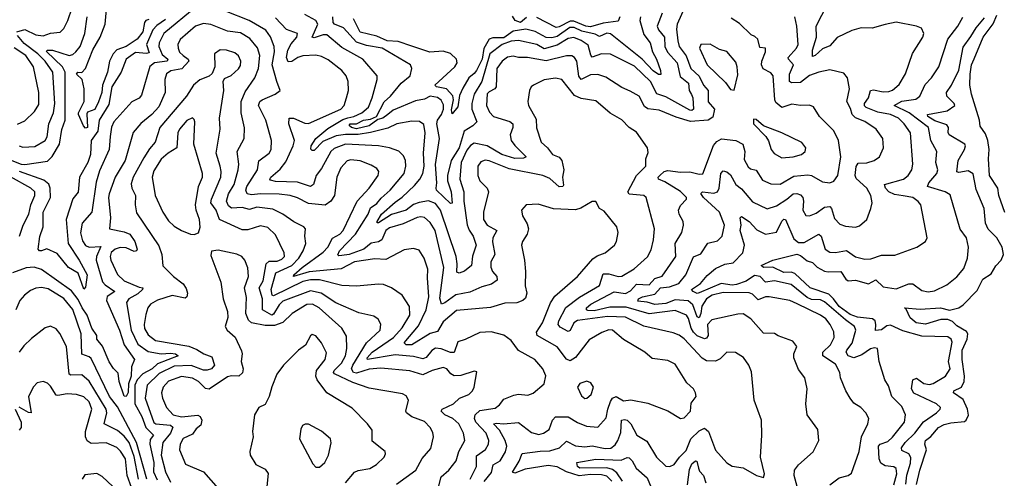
# Model space of a CAD drawing. Extents: x 1552294 to 1694791, y 811929 to 917222.
# Tile 545 of 643: x 1645907 to 1651252, y 909880 to 912370. Entities that reach past the tile are written whole.
import ezdxf

# ---------------------------------------------------------------- set-up
doc = ezdxf.new("R2010")
doc.units = 0

msp = doc.modelspace()

# ---------------------------------------------------------------- linework, layer by layer
at = {"layer": '0CON10XD'}
for points in [[(1645892, 912305), (1645935, 912317.7), (1645995, 912288.5), (1646035, 912282.1), (1646075, 912296.6), (1646126.8, 912303.2), (1646147.6, 912322.4), (1646168.9, 912365), (1646191.5, 912435), (1646191.2, 912461.2), (1646152.6, 912512.6), (1646146.7, 912535), (1646147.8, 912585), (1646113.4, 912675), (1646085, 912723.9), (1646045, 912775.3), (1646025, 912793.7), (1645975, 912821.9), (1645935, 912880.5), (1645835, 912931.2)], [(1646865, 912439.4), (1646688.8, 912295), (1646664.4, 912245), (1646662.1, 912225), (1646681, 912181), (1646710.6, 912155), (1646707.4, 912145), (1646638.6, 912135), (1646614.2, 912115.8), (1646569.1, 911960.9), (1646555, 911943.3), (1646515, 911924.2), (1646417.7, 911815), (1646405, 911786.2), (1646397.8, 911735), (1646392.4, 911665), (1646340.9, 911549.1), (1646321.4, 911488.6), (1646298.4, 911325), (1646246.6, 911265), (1646237.9, 911212.1), (1646248.7, 911168.7), (1646265, 911143.3), (1646285, 911135.8), (1646348.3, 911138.3), (1646324.1, 911085), (1646322.2, 911065), (1646356.9, 910946.9), (1646370.7, 910930.7), (1646423.5, 910895), (1646382.2, 910867.8), (1646378.7, 910845), (1646449.5, 910685), (1646474.3, 910605), (1646530.4, 910525), (1646514.9, 910485.1), (1646511.9, 910435), (1646497, 910393), (1646495.6, 910345.6), (1646485.9, 910324.1), (1646475, 910326), (1646447.6, 910405), (1646441.7, 910451.7), (1646415.7, 910475.7), (1646392.6, 910512.6), (1646356.7, 910596.7), (1646326.4, 910635), (1646325.9, 910655), (1646298.5, 910695), (1646274.1, 910765), (1646245.6, 910805), (1646225, 910850), (1646188.1, 910898.1), (1646025, 911013.9), (1645985, 911026.4), (1645943, 911023), (1645868.1, 910995)], [(1646608.4, 912371.6), (1646592.2, 912365), (1646585.1, 912354.9), (1646575.8, 912304.2), (1646545.6, 912264.4), (1646485, 912223.9), (1646433.8, 912206.2), (1646414.8, 912185), (1646395.3, 912145), (1646384.1, 912085), (1646356.6, 912015), (1646352.7, 911975), (1646335, 911924.4), (1646315, 911881.8), (1646275, 911867.5), (1646271.4, 911858.6), (1646275, 911784.4), (1646265, 911781.9), (1646253.5, 911793.5), (1646225.6, 911855), (1646225.6, 911865), (1646258, 911925), (1646257.2, 911995), (1646245.5, 912045), (1646215.6, 912075), (1646222.5, 912085), (1646245, 912083.5), (1646264.6, 912105.4), (1646304.4, 912205.6), (1646343.3, 912275), (1646370.3, 912345), (1646378.5, 912425)], [(1648721.4, 911368.6), (1648655.8, 911364.2), (1648632, 911335), (1648635.8, 911305), (1648662.4, 911262.4), (1648669.1, 911235), (1648662.7, 911205), (1648636.7, 911165), (1648630.6, 911145), (1648647.3, 911065), (1648653.4, 911003.4), (1648651.2, 910925), (1648660, 910885), (1648652.7, 910857.3), (1648638.6, 910845), (1648605, 910832.3), (1648539.8, 910830.2), (1648462.9, 910807.1), (1648279, 910791), (1648205, 910729.2), (1648175, 910678), (1648135, 910666.3), (1648035.1, 910604.9), (1648004.2, 910604.2), (1647994.7, 910615), (1648071.6, 910708.4), (1648114.1, 910795), (1648127.5, 910865), (1648121.2, 910968.8), (1648122.8, 911015), (1648102.9, 911075), (1648075, 911118.1), (1648045, 911127.3), (1647995, 911120), (1647895, 911068.2), (1647835, 911072.4), (1647725, 911056), (1647652.5, 911017.5), (1647478.1, 911001.9), (1647392.9, 910975), (1647395.4, 910985), (1647439.8, 911025), (1647555, 911107), (1647579.4, 911135), (1647605, 911184.6), (1647645, 911206.4), (1647663.5, 911225), (1647738.6, 911385), (1647803.3, 911455), (1647853.1, 911525), (1647856.7, 911545), (1647845, 911562.9), (1647815, 911581.1), (1647755, 911603.1), (1647705, 911610), (1647685, 911604.6), (1647650.4, 911565), (1647628.8, 911515), (1647616.9, 911415), (1647596.1, 911383.9), (1647565, 911362.7), (1647475, 911371.2), (1647415, 911403.7), (1647374.8, 911414.8), (1647315, 911422.8), (1647215, 911425.2), (1647165, 911418.4), (1647142.5, 911425), (1647135.3, 911445), (1647140.2, 911465), (1647197.4, 911555), (1647205.8, 911604.2), (1647261.5, 911645), (1647272.3, 911665), (1647273.8, 911715), (1647243.7, 911823.7), (1647203.2, 911905), (1647211.2, 911925), (1647223.3, 911935), (1647294, 911965), (1647321.2, 911985), (1647302.2, 912035), (1647278.4, 912125), (1647289.6, 912195), (1647288, 912225), (1647267.7, 912277.7), (1647243.2, 912313.2), (1647153.1, 912365), (1647025, 912417.2)], [(1649516.6, 912435), (1649475.8, 912345), (1649471.7, 912318.3), (1649479.1, 912255), (1649487.6, 912225), (1649524.1, 912174.1), (1649550.7, 912105), (1649595, 912064.2), (1649618.7, 912015), (1649643.7, 911985), (1649643.7, 911923.7), (1649679.2, 911885), (1649669.1, 911840.9), (1649644.8, 911825.2), (1649547.7, 911817.7), (1649470.4, 911840.4), (1649378.5, 911878.5), (1649316, 911886), (1649298.3, 911898.3), (1649269.1, 911955), (1649221.4, 911981.4), (1649175, 912002.1), (1649088.3, 912058.3), (1649045, 912073.1), (1649005, 912070.8), (1648955, 912045.3), (1648942.8, 912062.8), (1648931.8, 912145), (1648917.9, 912165), (1648903.7, 912173.7), (1648874.7, 912174.7), (1648765, 912146.5), (1648664.3, 912165.7), (1648615, 912165.3), (1648585, 912172), (1648555, 912166.2), (1648526, 912145), (1648497.4, 912105), (1648493.6, 912005), (1648486.2, 911993.8), (1648455, 911978.6), (1648445, 911966.7), (1648441.7, 911905), (1648457.9, 911867.9), (1648478.5, 911845), (1648567.3, 911817.3), (1648584.6, 911805), (1648584.7, 911785), (1648569.1, 911745), (1648575.3, 911715), (1648595, 911687.3), (1648657.1, 911625), (1648642.5, 911617.5), (1648595, 911616.8), (1648525, 911638.5), (1648445, 911684.6), (1648375, 911699), (1648355, 911687.8), (1648335, 911662.1), (1648303.5, 911595), (1648295.7, 911505), (1648317.6, 911435), (1648318.1, 911385), (1648337, 911257), (1648346.5, 911226.5), (1648368.9, 911195), (1648384.8, 911145), (1648364.5, 911085.5), (1648360, 911035), (1648321.9, 911005), (1648293.6, 910993.6), (1648279.9, 910999.9), (1648282.7, 911045), (1648276.7, 911085), (1648191.3, 911335), (1648165, 911371.6), (1648126.6, 911386.6), (1648075, 911377.9), (1648045, 911366.1), (1648005, 911335.1), (1647925, 911312.4), (1647855, 911266.4), (1647848, 911268), (1647847.1, 911275), (1647871.3, 911315), (1647945, 911380.2), (1647983.8, 911406.2), (1648050.2, 911469.8), (1648079.6, 911505), (1648095.5, 911535), (1648102.3, 911575), (1648098.5, 911645), (1648108.8, 911755), (1648100.4, 911800.4), (1648077.9, 911817.9), (1648035, 911819.6), (1647955, 911804.1), (1647905, 911780.7), (1647811.7, 911758.3), (1647744.1, 911745.9), (1647675, 911746.3), (1647625, 911738.7), (1647552, 911708), (1647505, 911660.7), (1647495, 911659.1), (1647487.6, 911667.6), (1647488.9, 911685), (1647513.8, 911725), (1647580.6, 911779.4), (1647661.8, 911828.2), (1647687.5, 911837.5), (1647720.3, 911845), (1647763.7, 911865), (1647800, 911895), (1647820.2, 911945), (1647846.9, 912045), (1647847.1, 912065), (1647770, 912155), (1647655, 912219.2), (1647575, 912287.2), (1647555, 912288.4), (1647505, 912270.8), (1647495.6, 912275), (1647526, 912345), (1647515.4, 912365), (1647455, 912398.7)], [(1650652.5, 909845), (1650667.9, 909905), (1650665, 909932.9), (1650652.7, 909942.7), (1650605, 909948.1), (1650582.2, 909962.2), (1650571.9, 909985), (1650569.2, 910055), (1650577.5, 910065), (1650619.6, 910080.4), (1650645, 910102.9), (1650709.6, 910185), (1650715.4, 910225), (1650695, 910270.5), (1650642, 910325), (1650622.5, 910382.5), (1650602.5, 910415), (1650572.5, 910515), (1650564.3, 910584.3), (1650547.9, 910587.9), (1650525, 910582.5), (1650479, 910551), (1650435, 910534), (1650405.2, 910545.2), (1650393.2, 910565), (1650396.8, 910575), (1650425.4, 910614.6), (1650446.4, 910685), (1650439.1, 910705), (1650389.7, 910739.7), (1650275, 910839), (1650255, 910848.2), (1650205, 910851.4), (1650181.9, 910861.9), (1650095, 910932.6), (1650005, 910952.7), (1649955, 910944.7), (1649926.7, 910975), (1649895, 910981.7), (1649850.1, 910949.9), (1649798, 910932), (1649775, 910929.3), (1649715, 910938.2), (1649595, 910886.2), (1649585, 910884.1), (1649562.5, 910895), (1649554.5, 910905), (1649602.5, 910937.5), (1649638.8, 910981.2), (1649685, 911018.4), (1649735, 911043), (1649780.3, 911049.7), (1649832.5, 911105), (1649842, 911145), (1649817.3, 911225), (1649823, 911255), (1649817.5, 911295), (1649825, 911301.4), (1649866.9, 911275), (1649908.6, 911228.6), (1649955, 911205.3), (1650015, 911216.2), (1650045, 911275.4), (1650055, 911286.9), (1650065, 911286), (1650110.2, 911180.2), (1650135, 911160.7), (1650165, 911160), (1650245, 911206.4), (1650257.6, 911195), (1650279.6, 911125), (1650305, 911107.5), (1650335, 911105.3), (1650395, 911116.1), (1650443.3, 911083.3), (1650495, 911069.6), (1650527.8, 911072.2), (1650585, 911090.7), (1650658.3, 911091.7), (1650776.7, 911135), (1650824.2, 911165.8), (1650832.5, 911185), (1650799.6, 911365), (1650785, 911383.5), (1650755, 911404.6), (1650703.3, 911413.3), (1650655, 911421.3), (1650625, 911434.8), (1650607.2, 911455), (1650602.2, 911475), (1650704.4, 911505), (1650729.6, 911525), (1650749.1, 911555), (1650756.2, 911585), (1650741.8, 911755), (1650708.8, 911805), (1650677.2, 911835), (1650634.8, 911855.2), (1650565, 911868.7), (1650502.8, 911892.8), (1650493.2, 911903.2), (1650492.6, 911915), (1650514.8, 911945.2), (1650525, 911985.4), (1650541.4, 911988.6), (1650595, 911978.3), (1650625, 911979.3), (1650645, 911987.3), (1650681.8, 912018.2), (1650714.7, 912075.3), (1650753.3, 912186.7), (1650809.4, 912275), (1650815.6, 912295.6), (1650803.2, 912323.2), (1650775, 912335.6), (1650665, 912356.4), (1650605, 912343.1), (1650535, 912324.4), (1650475, 912325.6), (1650425, 912311.9), (1650345, 912272.5), (1650305, 912228.9), (1650265, 912211.8), (1650225, 912175.4), (1650210.9, 912170.9), (1650211.1, 912205), (1650231.7, 912275), (1650231.1, 912335), (1650292.3, 912455)], [(1645865, 911605.6), (1645915, 911585.3), (1645935, 911583.2), (1646057.9, 911602.1), (1646083.6, 911626.4), (1646123.8, 911695), (1646136.7, 911773.3), (1646153.2, 911825), (1646153.7, 912085), (1646139, 912115), (1646053.3, 912196.7), (1646057.1, 912205), (1646085.1, 912205.1), (1646175, 912176), (1646195, 912181.1), (1646212.5, 912195), (1646235, 912224.4), (1646261, 912295), (1646274.3, 912385)], [(1646698.5, 912371.5), (1646651.5, 912338.5), (1646629, 912315), (1646594.6, 912235), (1646609.3, 912190.7), (1646595, 912186.1), (1646535, 912191.6), (1646485.8, 912155), (1646458.8, 912085), (1646407, 912005), (1646391.2, 911908.8), (1646337.9, 911825), (1646331, 911765), (1646294.8, 911715), (1646291.6, 911638.4), (1646277, 911595), (1646232.5, 911515), (1646225, 911434.4), (1646195, 911396.7), (1646159.3, 911285), (1646169.8, 911155), (1646230.3, 911065), (1646273.1, 910985), (1646265, 910917.5), (1646255, 910906.2), (1646223.8, 910993.8), (1646171.7, 911025), (1646110.6, 911100.6), (1646055, 911125.8), (1646024.8, 911114.8), (1646015, 911115.4), (1646006.8, 911125), (1646017.2, 911192.8), (1646033.8, 911245), (1646033.8, 911325), (1646075, 911404.5), (1646073.1, 911455), (1646065, 911477.4), (1646038.9, 911498.9), (1645906.7, 911545)], [(1649121.9, 909865), (1649095, 909890.8), (1649065, 909898.5), (1649005, 909900), (1648943.5, 909893.5), (1648875.7, 909915.7), (1648825, 909942.3), (1648775, 909949), (1648650.9, 909929.1), (1648595, 909907.9), (1648583.1, 909913.1), (1648617.6, 909972.4), (1648635, 910015.6), (1648731.8, 910028.2), (1648785, 910028.8), (1648837.9, 910045), (1648875, 910082.3), (1648925, 910055.8), (1648975, 910051.1), (1649015, 910056.5), (1649085, 910041), (1649116, 910044), (1649139, 910061), (1649154.8, 910085), (1649171.2, 910128.8), (1649173.3, 910195), (1649190.7, 910199.3), (1649205.2, 910195.2), (1649225, 910175.4), (1649257.5, 910115), (1649312.1, 910082.1), (1649363.6, 909995), (1649415, 909945.7), (1649436.4, 909943.6), (1649460.6, 909955), (1649488.8, 909995), (1649525, 910031.2), (1649550.2, 910095), (1649595, 910136.9), (1649625, 910152), (1649645.8, 910135), (1649685, 910032.5), (1649745, 909964.4), (1649775, 909945.7), (1649835, 909936), (1649906.7, 909895), (1649945.6, 909884.4), (1649950.8, 909905), (1649928, 909995), (1649935.7, 910115), (1649933.8, 910195), (1649894.5, 910304.5), (1649878.9, 910458.9), (1649864.6, 910494.6), (1649835.9, 910535.9), (1649792.3, 910562.3), (1649745, 910564.2), (1649710.4, 910529.6), (1649685, 910515.7), (1649635, 910517.1), (1649612.1, 910532.1), (1649515, 910636.9), (1649486.8, 910656.8), (1649455, 910669.2), (1649295, 910706.3), (1649195, 910755.2), (1649098.3, 910758.3), (1648935, 910736.6), (1648915, 910724.7), (1648895, 910683.1), (1648885, 910676.4), (1648841.3, 910701.3), (1648830.4, 910715), (1648833, 910735), (1648872.6, 910807.4), (1648945.7, 910864.3), (1649053.9, 910926.1), (1649075, 910990), (1649105, 910990.7), (1649155, 910976.5), (1649175, 910976.8), (1649242.8, 911017.2), (1649315, 911081.9), (1649335, 911121.2), (1649348.5, 911175), (1649353.8, 911235), (1649308.6, 911405), (1649295, 911415.4), (1649215, 911422.5), (1649208.9, 911435), (1649255.5, 911524.5), (1649306.2, 911575), (1649305.5, 911615), (1649318.1, 911648.1), (1649314.3, 911675), (1649255, 911760), (1649215.7, 911785), (1649175, 911825.5), (1649112.9, 911862.9), (1649035, 911929.1), (1648955, 911941.3), (1648917.9, 911957.9), (1648850, 912045), (1648815, 912052.5), (1648755, 912043.1), (1648696.2, 912013.8), (1648684.2, 912005), (1648674.4, 911985), (1648665.8, 911925), (1648670, 911905), (1648710.1, 911830.1), (1648713.4, 911783.4), (1648738.5, 911705), (1648772.3, 911675), (1648798.5, 911638.5), (1648835, 911623.3), (1648850.9, 911605), (1648861.8, 911555), (1648854.3, 911515), (1648858.5, 911471.5), (1648855, 911464.5), (1648835, 911463.2), (1648785, 911507.6), (1648747.1, 911525), (1648565, 911561.1), (1648456.2, 911603.8), (1648433.1, 911606.9), (1648411.2, 911598.8), (1648394.1, 911575), (1648394.1, 911525), (1648405, 911494.5), (1648445.2, 911455.2), (1648452.7, 911435), (1648425.3, 911325.3), (1648425.3, 911285), (1648445, 911255.3), (1648497.3, 911225), (1648475.9, 911185), (1648474.2, 911164.2), (1648486.7, 911095), (1648465.3, 911055), (1648464.2, 911025.8), (1648473.1, 911003.1), (1648496.7, 910975), (1648499.2, 910955), (1648468.9, 910935), (1648415, 910919.2), (1648350.2, 910889.8), (1648275, 910876.5), (1648215, 910832.6), (1648196.2, 910826.2), (1648187.5, 910857.5), (1648210, 911025), (1648162.2, 911225), (1648135, 911268.2), (1648105, 911295.9), (1648085, 911300.5), (1648065, 911296.9), (1647988.1, 911261.9), (1647915, 911239.1), (1647894.7, 911225), (1647872.5, 911175), (1647855, 911164.8), (1647815, 911156.2), (1647775, 911124.3), (1647695, 911094.5), (1647655, 911088.9), (1647638.8, 911088.8), (1647634.1, 911094.1), (1647643.8, 911115), (1647729.3, 911205), (1647798.9, 911315), (1647812, 911348), (1647845, 911372), (1647868.5, 911401.5), (1647918.9, 911445), (1647994.7, 911535), (1648004, 911575), (1648001.3, 911605), (1647990.6, 911630.6), (1647965, 911655.4), (1647915, 911673.8), (1647855, 911685.7), (1647675, 911694.8), (1647615, 911670.2), (1647595.3, 911655), (1647545, 911562.2), (1647517.1, 911525), (1647502.9, 911475), (1647485, 911463.6), (1647415, 911488.3), (1647295, 911490.9), (1647268.7, 911498.7), (1647264.6, 911505), (1647270, 911515), (1647321.1, 911558.9), (1647351.8, 911598.2), (1647391.9, 911685), (1647399.2, 911715), (1647367.3, 911805), (1647370.8, 911835), (1647393.7, 911836.3), (1647455, 911807.4), (1647475, 911806.5), (1647649.5, 911885), (1647669.2, 911905), (1647681.8, 911945), (1647691.2, 911985), (1647691.1, 912035), (1647680, 912065), (1647655, 912093.6), (1647581.8, 912151.8), (1647545, 912170.4), (1647515, 912178.2), (1647445, 912174.1), (1647417.8, 912165), (1647385, 912143.2), (1647365, 912141.4), (1647355.7, 912165.7), (1647362, 912205), (1647380.3, 912239.7), (1647411.1, 912275), (1647415.9, 912295.9), (1647355, 912316.2), (1647295, 912380.8)], [(1649394.8, 912405), (1649366.7, 912335), (1649375.3, 912315), (1649407.5, 912275), (1649408.7, 912225), (1649423.9, 912193.9), (1649476.7, 912135), (1649491.5, 912061.5), (1649538.4, 912025), (1649541, 911985), (1649553.3, 911963.3), (1649561.6, 911945), (1649565.2, 911885), (1649555, 911876.9), (1649545, 911878.8), (1649415, 911951.2), (1649365, 911968.3), (1649330.6, 912035), (1649245, 912117.9), (1649115, 912182.7), (1649065, 912184.7), (1649015, 912167.1), (1649007.1, 912177.1), (1648992.3, 912232.3), (1648955, 912258), (1648915, 912272.7), (1648885, 912267.2), (1648825, 912231.3), (1648755, 912212.3), (1648715, 912235.6), (1648615, 912257.3), (1648575, 912253.3), (1648526.4, 912235), (1648458.8, 912185), (1648415.2, 912035), (1648374.1, 911965.9), (1648362, 911915), (1648361.8, 911885), (1648387.9, 911815), (1648366.9, 911793.1), (1648320.3, 911765), (1648292.1, 911675), (1648249.3, 911605), (1648229.7, 911525), (1648229.3, 911495), (1648249.5, 911435), (1648255, 911374), (1648245, 911372.7), (1648170, 911445), (1648168.1, 911455), (1648171.3, 911485), (1648164.5, 911584.5), (1648185.5, 911725), (1648171.1, 911805), (1648175.3, 911825), (1648197.2, 911855), (1648206.8, 911885), (1648207.7, 911907.7), (1648195, 911933.9), (1648175, 911947.9), (1648135, 911954.4), (1648105, 911938.2), (1648055, 911930), (1647935, 911878.6), (1647905, 911855.7), (1647878.1, 911835), (1647852, 911828), (1647805, 911794.4), (1647735, 911777.7), (1647708.2, 911785), (1647695, 911796), (1647701.4, 911805), (1647735, 911805.4), (1647773.5, 911825), (1647810.6, 911829.4), (1647844.9, 911845.1), (1647886.4, 911923.6), (1647920.7, 911955), (1647978.6, 912025), (1648026.2, 912065), (1648036.2, 912105), (1648029.4, 912125), (1647875.5, 912215), (1647789.7, 912229.7), (1647735, 912248.4), (1647665.7, 912325), (1647615.9, 912345.9), (1647609.5, 912355), (1647607.4, 912385)], [(1649276.5, 912385), (1649274, 912365), (1649295, 912289.1), (1649330, 912245), (1649342, 912195), (1649364.2, 912155), (1649386.2, 912095), (1649387.6, 912072.4), (1649375, 912073.2), (1649345, 912092.2), (1649286, 912156), (1649115, 912293.5), (1649095, 912296.2), (1649055, 912279.5), (1649031.2, 912291.2), (1648958.3, 912308.3), (1648916.9, 912326.9), (1648892.6, 912327.4), (1648825, 912279.3), (1648795, 912270.9), (1648765, 912274.2), (1648705, 912305.7), (1648655, 912319.5), (1648585, 912307.9), (1648535, 912272.4), (1648475, 912271.8), (1648456, 912264), (1648426.6, 912213.4), (1648416.7, 912155), (1648387.3, 912095), (1648375, 912077.1), (1648346, 912054), (1648311.9, 911998.1), (1648295, 911959.2), (1648285, 911896.9), (1648255, 911859.2), (1648251, 911881), (1648262.5, 911935), (1648257.5, 911957.5), (1648224.6, 911994.6), (1648170.6, 912005), (1648161.1, 912015), (1648269.8, 912115), (1648281.5, 912135), (1648279, 912155), (1648246.1, 912186.1), (1648205, 912199.5), (1648134.4, 912194.4), (1648035, 912225.5), (1647961.1, 912251.1), (1647902.5, 912255), (1647845, 912280.3), (1647755, 912302.4), (1647720, 912375)], [(1648658.1, 912381.9), (1648625, 912355.3), (1648596.4, 912365), (1648581.4, 912388.6)], [(1649164.7, 912385.3), (1649155, 912361.9), (1649075, 912350.7), (1649005, 912331.2), (1648979.6, 912335), (1648915, 912361.7), (1648895, 912362.6), (1648835, 912331), (1648818.5, 912328.5), (1648715, 912381.8)], [(1650305.2, 909844.8), (1650355, 909882.5), (1650405, 909894.5), (1650422, 909908), (1650464, 910026), (1650477.3, 910105), (1650510.6, 910175), (1650516.9, 910205), (1650500.8, 910235), (1650473.7, 910263.7), (1650435, 910287.5), (1650415, 910314.3), (1650390.9, 910355), (1650363.5, 910425), (1650358.5, 910455), (1650335, 910499.1), (1650266, 910545), (1650266.1, 910565), (1650308.1, 910605), (1650329.2, 910645), (1650326, 910675), (1650307.2, 910715), (1650283.2, 910745), (1650255, 910766.7), (1650127.8, 910827.8), (1650088, 910845), (1649976.2, 910866.2), (1649955, 910865.3), (1649915, 910848.6), (1649885, 910879.4), (1649866.3, 910886.3), (1649725, 910888.8), (1649666.5, 910875), (1649635, 910854.2), (1649610.9, 910815), (1649605, 910774.4), (1649595, 910750.9), (1649585, 910757.5), (1649561.5, 910821.5), (1649535, 910843.5), (1649465, 910849.5), (1649415, 910829.3), (1649355, 910823.1), (1649314, 910836), (1649262.3, 910842.3), (1649265.4, 910855), (1649287.8, 910865), (1649355, 910879.7), (1649385, 910913.8), (1649435, 910920), (1649485, 910938.1), (1649522.7, 910985), (1649565, 911081.8), (1649605, 911098), (1649642.9, 911157.1), (1649695, 911169.1), (1649720.5, 911195), (1649732.3, 911255), (1649705.7, 911325.7), (1649618.9, 911405), (1649603.9, 911426.1), (1649614.2, 911435.8), (1649675, 911429), (1649695.3, 911435), (1649704.8, 911455), (1649713.7, 911535), (1649725, 911550), (1649745, 911544.6), (1649765, 911527.3), (1649793.8, 911475), (1649825, 911452.1), (1649885, 911380.7), (1649965, 911343.3), (1650015, 911360.2), (1650072.2, 911395), (1650105, 911425.2), (1650125, 911426.7), (1650145, 911418.4), (1650158.3, 911405), (1650162.2, 911385), (1650157.5, 911335), (1650175, 911307.8), (1650195, 911305.6), (1650229.8, 911320.2), (1650275, 911352.5), (1650305, 911356.2), (1650314.5, 911345), (1650330.1, 911290.1), (1650360, 911260), (1650389.5, 911249.5), (1650445, 911243.1), (1650465, 911250), (1650505.5, 911284.5), (1650528.2, 911345), (1650534, 911375), (1650527.8, 911415), (1650506, 911455), (1650448, 911508), (1650442.6, 911525), (1650447.7, 911572.3), (1650458.1, 911591.9), (1650505, 911592.7), (1650545, 911605.6), (1650574.2, 911625), (1650595.5, 911675), (1650592.2, 911725), (1650556.9, 911775), (1650495, 911816.9), (1650445, 911836.7), (1650426.2, 911855), (1650417.4, 911887.4), (1650397.6, 911925), (1650412.1, 911995), (1650401.4, 912055), (1650380, 912080), (1650305, 912097.5), (1650245, 912085.3), (1650195, 912067), (1650145, 912029), (1650097.3, 912027.3), (1650085, 912034.5), (1650086.3, 912075), (1650107.1, 912125), (1650080.9, 912155), (1650078.9, 912165), (1650124.5, 912215), (1650133.5, 912235), (1650126, 912335), (1650114.4, 912385)], [(1649861.6, 911571.6), (1649875, 911561.2), (1649905, 911552.7), (1649938.6, 911498.6), (1649985, 911478.8), (1650035, 911477.2), (1650109.6, 911520.4), (1650185, 911527.3), (1650205, 911524.6), (1650265, 911490.4), (1650305, 911483.8), (1650326.9, 911493.1), (1650347.9, 911525), (1650363.9, 911625), (1650352.2, 911715), (1650326.5, 911766.5), (1650249.5, 911845), (1650216.5, 911896.5), (1650195, 911906.5), (1650145, 911904.6), (1650098.9, 911911.1), (1650045, 911892.7), (1650011.3, 911921.3), (1650005.8, 911935.8), (1649996.5, 912065), (1649985, 912080.7), (1649943.4, 912103.4), (1649933.6, 912125), (1649934.8, 912145.2), (1649956.5, 912195), (1649955.8, 912215), (1649925, 912219.2), (1649914.5, 912265), (1649898.5, 912278.5), (1649878.5, 912288.5), (1649815, 912350), (1649769.2, 912379.2)], [(1650718.2, 909848.2), (1650723.5, 909896.5), (1650742.5, 909962.5), (1650743.8, 909993.8), (1650733, 910013), (1650695, 910031.1), (1650693.3, 910045), (1650713, 910075), (1650765.8, 910125), (1650813.6, 910186.4), (1650883.8, 910235), (1650903.3, 910255), (1650905.6, 910265), (1650884.1, 910284.1), (1650761.7, 910341.7), (1650748.6, 910365), (1650756.2, 910413.8), (1650775, 910423.1), (1650814.5, 910394.5), (1650845, 910390), (1650866.2, 910395), (1650933.4, 910435), (1650958.4, 910475), (1650949.5, 910515), (1650969.5, 910619.5), (1650964.3, 910635), (1650945, 910647.3), (1650805, 910652.5), (1650701.6, 910681.6), (1650635, 910711.9), (1650615, 910707.8), (1650585, 910685.7), (1650552.8, 910682.8), (1650554.7, 910715.3), (1650550.3, 910735), (1650536.2, 910746.2), (1650455.6, 910755), (1650415, 910768.6), (1650355, 910813.6), (1650325.2, 910855.2), (1650299.2, 910879.2), (1650197.7, 910915), (1650115, 910992.1), (1650095, 910999.6), (1650055, 910997.8), (1649995, 911026.1), (1649945, 911024.2), (1649931.4, 911035), (1649995, 911065.3), (1650125, 911096.9), (1650145, 911090), (1650180.9, 911060.9), (1650211.5, 911051.5), (1650235.8, 911025.8), (1650275, 911005.5), (1650295, 911000.6), (1650365, 911002.5), (1650392, 910962), (1650405, 910952.9), (1650444.1, 910955.9), (1650515, 910935.2), (1650555, 910957.2), (1650595, 910919.1), (1650665, 910908.3), (1650733.9, 910936.1), (1650755.8, 910935.8), (1650805, 910899.5), (1650838, 910892), (1650872.2, 910897.8), (1650939.2, 910930.8), (1650995, 910974.5), (1651031.6, 911018.4), (1651052.7, 911075), (1651058.2, 911135), (1651046.1, 911185), (1651012.4, 911232.4), (1650958.9, 911418.9), (1650931.2, 911435), (1650834.4, 911465), (1650842.5, 911485), (1650885.3, 911535), (1650890.7, 911555), (1650880, 911595), (1650885.9, 911655), (1650853.5, 911715), (1650841.1, 911785), (1650735.1, 911865.1), (1650654.2, 911905), (1650695, 911928.2), (1650771, 911939), (1650794, 911955), (1650821.9, 912018.1), (1650856.1, 912055), (1650896.9, 912115), (1650944.6, 912265), (1650999.6, 912335), (1651026.3, 912383.6)], [(1650775, 909846), (1650793.9, 909923.9), (1650829.6, 910035), (1650820.9, 910065), (1650823.6, 910085), (1650852.3, 910107.7), (1650893.8, 910155), (1650925, 910171.5), (1650961.1, 910181.1), (1651035, 910188.2), (1651045, 910195.6), (1651056.7, 910223.3), (1651053, 910255), (1651028.5, 910308.5), (1650975.6, 910345), (1650978.1, 910355), (1651018.9, 910375), (1651033.7, 910406.3), (1651036.4, 910435), (1651023.1, 910525), (1651023.9, 910575), (1651050.2, 910635), (1651053.1, 910665), (1651046.4, 910676.4), (1650995, 910707), (1650971.1, 910731.1), (1650945, 910742.8), (1650907.8, 910742.2), (1650825, 910716.7), (1650773.8, 910725), (1650741.7, 910751.7), (1650718.8, 910798.8), (1650710, 910805), (1650795, 910797.8), (1650905, 910806.5), (1650955, 910793.4), (1651005, 910806.5), (1651028.1, 910821.9), (1651105, 910899.1), (1651135, 910961.8), (1651179.7, 910990.3), (1651206.2, 911033.8), (1651234.3, 911065), (1651246.7, 911095), (1651239.5, 911135), (1651210.6, 911185), (1651165, 911231.9), (1651150.4, 911265), (1651143.1, 911345), (1651098.8, 911448.8), (1651082.7, 911532.7), (1651055, 911548.6), (1651005, 911540), (1650994.2, 911544.2), (1651000.7, 911605), (1651036.7, 911665), (1651041.9, 911685), (1651038.1, 911695), (1650952.5, 911745), (1650946.9, 911756.9), (1650948.6, 911785), (1650940.1, 911800.1), (1650875, 911820.4), (1650837.5, 911845), (1650834.6, 911855), (1650942, 911875), (1650983.3, 911905), (1650980, 911915), (1650939.1, 911955), (1650938.8, 911975), (1650965, 912014.4), (1651004.3, 912095.7), (1651029.1, 912220.9), (1651070.4, 912279.6), (1651098.4, 912325), (1651145, 912380.3)], [(1651255, 911322.9), (1651222.3, 911415), (1651216.4, 911455), (1651171.5, 911525), (1651165.5, 911615), (1651170, 911665), (1651162.8, 911715), (1651149.5, 911749.5), (1651121.3, 911791.3), (1651116.4, 911825), (1651073.1, 911965), (1651063.9, 912015), (1651065.9, 912075), (1651073.9, 912125), (1651087.9, 912157.9), (1651137.5, 912275), (1651191.9, 912348.1), (1651211, 912395)], [(1648351.6, 909875), (1648387.4, 909945), (1648387.4, 910002.6), (1648435, 910037.1), (1648452.5, 910065), (1648452.9, 910085), (1648439.5, 910125), (1648382.8, 910185), (1648375.3, 910205), (1648379.6, 910225), (1648405, 910247.6), (1648488.4, 910261.6), (1648511.2, 910278.8), (1648535, 910310.4), (1648588.6, 910331.4), (1648615, 910336.9), (1648665, 910331.5), (1648695, 910341.4), (1648755, 910393.8), (1648763.6, 910436.4), (1648747.8, 910475), (1648703.3, 910525), (1648614.7, 910574.7), (1648575, 910628.6), (1648535, 910656.9), (1648465.9, 910675.9), (1648405, 910671.3), (1648325, 910632.9), (1648285, 910620.6), (1648265, 910563.9), (1648245, 910562.8), (1648195, 910583.8), (1648165, 910585.9), (1648145, 910573.9), (1648113.4, 910536.6), (1648095, 910528.4), (1648045, 910540.5), (1647945, 910551), (1647795, 910524.8), (1647794.1, 910535), (1647820.2, 910565), (1647937, 910645), (1647983.5, 910696.5), (1648024.7, 910765), (1648023.3, 910813.3), (1647983.9, 910873.9), (1647925, 910914.4), (1647881.5, 910931.5), (1647855, 910934.6), (1647735, 910924), (1647655, 910926.8), (1647535, 910956.9), (1647485, 910958), (1647445, 910947.8), (1647285, 910870.3), (1647277.3, 910875), (1647272.1, 910905), (1647298.3, 910995), (1647385, 911035.8), (1647423.2, 911075), (1647445.3, 911115), (1647460, 911155), (1647454.4, 911195), (1647458, 911235), (1647450, 911245), (1647395, 911271.8), (1647335, 911314.1), (1647280.6, 911340.6), (1647195, 911351.9), (1647155, 911340.2), (1647115, 911351), (1647056.4, 911346.4), (1647039.8, 911359.8), (1647030.2, 911385), (1647040.7, 911425), (1647071.7, 911475), (1647092.6, 911555), (1647096.3, 911586.4), (1647088.5, 911655), (1647125.5, 911725), (1647126.9, 911783.1), (1647108.8, 911865), (1647108.9, 911925), (1647131.8, 911978.2), (1647183.5, 912055), (1647203.2, 912105), (1647211, 912175), (1647198.1, 912218.1), (1647157.2, 912267.2), (1647105, 912299.5), (1647035, 912308.1), (1646945, 912344.1), (1646905, 912349.7), (1646861.2, 912335), (1646777.5, 912262.5), (1646765.3, 912235), (1646766.5, 912215), (1646774.1, 912194.1), (1646794.3, 912175.7), (1646821.4, 912155), (1646824.7, 912145), (1646786.5, 912103.5), (1646727.2, 912092.8), (1646703.7, 912076.3), (1646694.5, 912045.5), (1646696.4, 911975), (1646662.9, 911897.1), (1646625, 911854.7), (1646565, 911806.8), (1646522.9, 911757.1), (1646478.9, 911605), (1646425.8, 911515), (1646392.2, 911425), (1646388.4, 911405), (1646399.7, 911295), (1646394, 911235), (1646475, 911218.7), (1646505, 911205.6), (1646531.5, 911165), (1646545.2, 911125), (1646541.5, 911115), (1646528.1, 911111.9), (1646485, 911131.5), (1646453.3, 911133.3), (1646425, 911124.8), (1646403.7, 911106.3), (1646398, 911085), (1646401.9, 911065), (1646437.4, 910987.4), (1646475, 910952.4), (1646555, 910917.7), (1646576, 910915), (1646574.4, 910905), (1646548.9, 910881.1), (1646500.3, 910855), (1646486.4, 910835), (1646512.3, 910685), (1646549.1, 910609.1), (1646605, 910568.3), (1646675, 910556.6), (1646725, 910560.2), (1646752.5, 910555), (1646767.8, 910545), (1646655, 910501.6), (1646625.7, 910475), (1646575, 910448), (1646544.9, 910415), (1646531.4, 910385), (1646532.7, 910285), (1646571, 910215), (1646592.2, 910155), (1646632.8, 910115), (1646615, 910090), (1646612.7, 910065), (1646636.2, 909965), (1646633.6, 909915), (1646652.5, 909872.5)], [(1645905, 911684.8), (1645925, 911678.5), (1645988.5, 911681.5), (1646045.2, 911714.8), (1646055.9, 911734.1), (1646065.6, 911805), (1646091.3, 911865), (1646098.6, 911915), (1646086.4, 912085), (1646044.9, 912144.9), (1646005, 912185.1), (1645931.3, 912241.3), (1645895.2, 912285)], [(1645895, 911802.9), (1645935, 911820.9), (1645987.8, 911872.2), (1646010.3, 911909.7), (1646011.7, 911975), (1645981.5, 912115), (1645940, 912175), (1645877.3, 912217.3)], [(1648178.2, 909825), (1648195, 909888.1), (1648236.4, 909923.6), (1648276.2, 909975), (1648291.1, 910025), (1648323.5, 910085), (1648316.4, 910125), (1648291.1, 910175), (1648258.2, 910205), (1648215, 910225.3), (1648194.6, 910245), (1648200.5, 910255), (1648262.5, 910285), (1648295, 910315.4), (1648345, 910334.6), (1648365, 910354.3), (1648374.3, 910375), (1648388, 910458), (1648375, 910461.2), (1648301.6, 910438.4), (1648265, 910435.9), (1648246.8, 910446.8), (1648225, 910474.7), (1648205, 910481.4), (1648145.8, 910465), (1648095, 910441.4), (1648025, 910463.8), (1647867.3, 910477.3), (1647805, 910473.2), (1647735, 910451.5), (1647718.9, 910455), (1647707.6, 910475), (1647715.5, 910495), (1647789.8, 910615), (1647863.2, 910685), (1647867.1, 910717.1), (1647853.6, 910743.6), (1647830.1, 910760.1), (1647748.3, 910778.3), (1647623.5, 910833.5), (1647542.9, 910885), (1647485, 910898.8), (1647335, 910842.5), (1647315, 910822.5), (1647285, 910771.8), (1647275, 910765.8), (1647225.6, 910795), (1647224.9, 910855), (1647206.7, 910913.3), (1647228.1, 910951.9), (1647245.7, 911044.3), (1647261.4, 911058.6), (1647305, 911059.4), (1647330.8, 911069.2), (1647343.8, 911085), (1647342.6, 911105), (1647295, 911201.8), (1647255, 911242.4), (1647215, 911250.8), (1647145, 911228.4), (1647115, 911229.3), (1646992.5, 911285), (1646973.8, 911335), (1646945.2, 911375.2), (1646947.9, 911395), (1646998.3, 911515), (1647001.4, 911545), (1646995.6, 911575.6), (1646973.9, 911645), (1646995.3, 911775), (1646991.6, 911835), (1647014.4, 911985), (1647010.8, 912035), (1647019.7, 912050.3), (1647055, 912067.5), (1647095, 912103.3), (1647105, 912121.2), (1647107.9, 912145), (1647095, 912173.1), (1647075, 912190), (1647030, 912205), (1646995, 912207.3), (1646964, 912185), (1646966.4, 912115), (1646951.7, 912078.3), (1646935, 912063.6), (1646885, 912043.5), (1646850.6, 912015), (1646812.3, 911955), (1646668.7, 911785), (1646642.8, 911705), (1646611.2, 911668.8), (1646580.8, 911619.2), (1646522.9, 911515), (1646512, 911478)], [(1649785, 911988), (1649805, 912070), (1649802.7, 912115), (1649795, 912139.2), (1649745, 912197.3), (1649705, 912207.5), (1649655, 912238), (1649604.4, 912235.6), (1649597.1, 912215), (1649638.2, 912125), (1649738.5, 912028.5), (1649765, 911990.8), (1649785, 911988)], [(1646855, 911204.3), (1646876.9, 911213.1), (1646887, 911243), (1646882.8, 911285), (1646864.7, 911335), (1646860.8, 911365), (1646877.5, 911465), (1646898.6, 911515), (1646900, 911535), (1646852.1, 911695), (1646857.1, 911815), (1646855, 911828), (1646845, 911837.8), (1646815, 911823.3), (1646774.5, 911775), (1646765.5, 911755), (1646760.5, 911675), (1646713.8, 911646.1), (1646675, 911612.7), (1646635, 911549.5), (1646625.8, 911515), (1646642.9, 911415), (1646684.8, 911324.8), (1646715, 911277.5), (1646745, 911249.2), (1646784.7, 911224.7), (1646835, 911205.5), (1646855, 911204.3)], [(1650045, 911620.5), (1650105, 911624.7), (1650151.5, 911638.5), (1650171.2, 911655), (1650174, 911675), (1650153.2, 911703.2), (1650045, 911756.2), (1649944, 911794), (1649905, 911828.8), (1649890.7, 911829.3), (1649890, 911805), (1649957.5, 911735), (1649971.9, 911711.9), (1649986.7, 911665), (1650003.4, 911643.4), (1650045, 911620.5)], [(1650127.5, 909835), (1650110.8, 909895), (1650112.7, 909925), (1650135, 909953.1), (1650215, 910024.2), (1650244.3, 910085), (1650239.2, 910145), (1650181.4, 910225), (1650174.4, 910285), (1650181.4, 910365), (1650169.2, 910425), (1650135, 910470), (1650109.2, 910535), (1650110, 910555), (1650125.8, 910595), (1650104.1, 910624.1), (1650025, 910654), (1650005, 910667.1), (1649945, 910668.6), (1649875.2, 910745.2), (1649835, 910772.5), (1649805, 910771.5), (1649665, 910740), (1649641.4, 910715), (1649644.9, 910655.1), (1649635, 910641), (1649625, 910638), (1649584.2, 910654.2), (1649565, 910673), (1649551.2, 910695), (1649537.8, 910747.8), (1649526.6, 910766.6), (1649465, 910791.7), (1649325, 910772.6), (1649198.5, 910808.5), (1649111, 910809), (1649025, 910790.2), (1648992, 910792), (1648983.1, 910795), (1648984.7, 910805), (1649006.7, 910825), (1649135, 910893.3), (1649195, 910883.5), (1649222, 910898), (1649255, 910933.3), (1649325, 910930.8), (1649355.7, 910964.3), (1649395, 910977.2), (1649468.7, 911085), (1649466.1, 911155), (1649501.8, 911215), (1649510.4, 911255), (1649508.9, 911275), (1649487.6, 911315), (1649483.7, 911335), (1649495, 911360.8), (1649526.1, 911395), (1649526.6, 911405), (1649495, 911437.6), (1649409.9, 911489.9), (1649374.6, 911505), (1649373.3, 911515), (1649381.3, 911525), (1649405, 911545.3), (1649425, 911551.9), (1649495, 911542.2), (1649545, 911544), (1649595, 911530.8), (1649615, 911533.6), (1649672.8, 911687.2), (1649691.4, 911708.6), (1649716.9, 911723.1), (1649795, 911713.7), (1649832.2, 911695), (1649843.4, 911655), (1649840.2, 911610.2), (1649861.6, 911571.6)], [(1645906.2, 911195), (1645925.8, 911255), (1645956, 911315), (1645966.8, 911365), (1645989.1, 911415), (1645989.2, 911435), (1645968.2, 911455), (1645857.5, 911517.5)], [(1646512, 911478), (1646515.8, 911455.8), (1646535.9, 911415), (1646534, 911364), (1646541.7, 911321.7), (1646661.7, 911141.7), (1646678.9, 911095), (1646684.3, 911034.3), (1646741.9, 910975), (1646795.2, 910935.2), (1646810.8, 910910.9), (1646817.8, 910885), (1646814.7, 910865.3), (1646805, 910858.9), (1646735, 910872.2), (1646655, 910847.6), (1646616.4, 910825), (1646602.5, 910805), (1646591.2, 910768.8), (1646582.4, 910715), (1646585, 910694.3), (1646605, 910659.6), (1646645, 910627.8), (1646825, 910597.6), (1646869.3, 910579.3), (1646906.4, 910555), (1646950.1, 910540.1), (1646965.3, 910495), (1646947.8, 910475), (1646925, 910467), (1646905, 910467.9), (1646837.9, 910492.1), (1646745, 910488), (1646665, 910448.8), (1646599.6, 910385), (1646588.8, 910315), (1646635, 910183.8), (1646645.8, 910175.8), (1646725, 910168.9), (1646738.3, 910158.3), (1646725.6, 910124.4), (1646684.3, 910075), (1646675.2, 910005), (1646698.5, 909915), (1646725, 909859.2)], [(1648428.1, 909861.9), (1648467.8, 909912.2), (1648476.7, 909953.3), (1648515.3, 909975), (1648545, 910024.5), (1648551.2, 910055), (1648542.4, 910085), (1648511.1, 910141.1), (1648479.1, 910175), (1648495, 910180.3), (1648534.2, 910175.8), (1648615, 910182.9), (1648685, 910129.3), (1648725, 910117.5), (1648750.8, 910125), (1648780.5, 910145), (1648798.8, 910195), (1648816.1, 910213.9), (1648885, 910214), (1648935, 910182.8), (1648983.9, 910163.9), (1649045, 910158.1), (1649091.2, 910208.8), (1649099.4, 910255), (1649115, 910297.3), (1649125.6, 910314.4), (1649145, 910323.3), (1649185, 910300.4), (1649225, 910306), (1649317.4, 910287.4), (1649425, 910245.6), (1649495, 910204.2), (1649515, 910208.1), (1649548.5, 910245), (1649552.4, 910287.6), (1649579.2, 910325), (1649575.7, 910345), (1649564.3, 910365), (1649529.3, 910399.3), (1649465, 910499.4), (1649425, 910519.6), (1649340.5, 910530.5), (1649300.8, 910565), (1649185, 910633.1), (1649125, 910684.7), (1649105, 910686.8), (1649067.9, 910672.1), (1648997.6, 910632.4), (1648924.8, 910535.2), (1648895, 910518.3), (1648875, 910527.8), (1648824.4, 910594.4), (1648716.4, 910655), (1648712.9, 910672.9), (1648745.8, 910725), (1648787.7, 910832.3), (1648811.7, 910868.3), (1648935, 910975.6), (1649018.6, 911071.4), (1649042.2, 911087.8), (1649085.3, 911104.7), (1649135.6, 911145), (1649146.5, 911165), (1649156.5, 911215), (1649149.5, 911245), (1649080, 911330), (1649054.3, 911345), (1649033.8, 911383.8), (1649015, 911382.5), (1648953.2, 911346.8), (1648925, 911338.5), (1648805, 911342.5), (1648721.4, 911368.6)], [(1647952.6, 909847.4), (1648057.5, 909925), (1648092, 909988), (1648138.5, 910041.5), (1648152.9, 910105), (1648148.9, 910128.9), (1648135.5, 910155), (1648105, 910188.5), (1648035, 910213.1), (1648006, 910235), (1648003.1, 910245), (1648017.3, 910305), (1648005, 910328.6), (1647985, 910337.8), (1647805, 910370.3), (1647715, 910399.7), (1647616.6, 910446.6), (1647611.1, 910455), (1647613.8, 910465), (1647654.4, 910505), (1647675, 910544.4), (1647683.2, 910585), (1647681.9, 910651.9), (1647655.5, 910695), (1647531.9, 910805), (1647497.1, 910825), (1647465, 910823.9), (1647386.2, 910775), (1647335, 910725.3), (1647290.9, 910709.1), (1647240.3, 910710.3), (1647165, 910724.4), (1647149.1, 910739.1), (1647134.5, 910775), (1647138.7, 910861.3), (1647128.2, 910915), (1647149.2, 910975), (1647145, 911023.3), (1647130, 911065), (1647112.5, 911085), (1647085, 911096.2), (1646985, 911118), (1646947.5, 911112.5), (1646945, 911090), (1646998.9, 910945), (1647011.4, 910855), (1647036, 910785), (1647036.1, 910753.9), (1647023.3, 910705), (1647033.3, 910685), (1647076.3, 910646.3), (1647112, 910572), (1647115.5, 910555), (1647110, 910515), (1647120, 910475), (1647117, 910453), (1647096.7, 910435), (1647056.9, 910436.9), (1647035, 910431.2), (1646935, 910364.5), (1646915, 910367.8), (1646878, 910405), (1646845, 910424.4), (1646785, 910432.8), (1646715, 910407.2), (1646686.5, 910375), (1646676.9, 910345), (1646682.5, 910315), (1646704.1, 910265), (1646740, 910225), (1646785, 910213.5), (1646873.4, 910223.4), (1646886.7, 910215), (1646895.8, 910195.8), (1646890.6, 910169.4), (1646865, 910148.1), (1646845, 910120.5), (1646795, 910095.6), (1646778.2, 910065), (1646775.4, 910035), (1646807.5, 909957.5), (1646904.4, 909914.4), (1646985, 909825.4)], [(1646597.1, 909875), (1646541.1, 910075), (1646437.2, 910267.2), (1646394.1, 910325), (1646295, 910530), (1646285, 910539.7), (1646244.5, 910554.5), (1646240.7, 910665), (1646195, 910797.3), (1646146, 910856), (1646061.1, 910908.9), (1646025, 910915.9), (1645995, 910912.3), (1645965, 910900.4), (1645932.5, 910875), (1645907.5, 910845), (1645885.4, 910795)], [(1646552.6, 909875), (1646528.1, 909998.1), (1646501.2, 910075), (1646475, 910108.8), (1646438.7, 910138.7), (1646366.6, 910175), (1646380.5, 910235), (1646375.8, 910255), (1646285, 910407.6), (1646245, 910442.5), (1646185, 910439.7), (1646175.8, 910445.8), (1646161.8, 910595), (1646125, 910666), (1646105, 910692), (1646075, 910705.8), (1646045, 910697.1), (1645971.7, 910638.3), (1645930, 910600), (1645903.8, 910565)], [(1647675.2, 909854.8), (1647725, 909913.2), (1647745, 909922.2), (1647807.4, 909932.6), (1647844.2, 909955), (1647886, 909995), (1647893.6, 910013.6), (1647891.2, 910025), (1647821.1, 910081.1), (1647820.8, 910140.8), (1647796, 910176), (1647711.7, 910261.7), (1647574.2, 910344.2), (1647522.3, 910415), (1647514.7, 910435), (1647517.8, 910465), (1647566.1, 910525), (1647571.9, 910561.9), (1647546.2, 910615), (1647515, 910654.2), (1647495, 910660), (1647485, 910653.8), (1647457.8, 910602.2), (1647420, 910575), (1647339.2, 910495), (1647302.2, 910445), (1647275.9, 910375.9), (1647261.1, 910325), (1647239.7, 910280.3), (1647205, 910263.8), (1647181.1, 910225), (1647171.4, 910135), (1647174.3, 910105), (1647156.2, 910025), (1647158.8, 910005), (1647188.8, 909955), (1647239, 909929), (1647255.3, 909905.3), (1647249.4, 909835)], [(1646538.4, 909765), (1646491.1, 909895), (1646480.6, 909985), (1646455, 910028), (1646435, 910046.5), (1646377.4, 910072.6), (1646295, 910069.3), (1646272.9, 910082.9), (1646264.4, 910105), (1646264.4, 910135), (1646297.9, 910255), (1646285, 910294.6), (1646255, 910322.1), (1646215, 910334.2), (1646165, 910338.9), (1646115, 910329.1), (1646105, 910332.2), (1646075, 910380.8), (1646057.4, 910397.4), (1646035, 910405.5), (1646002.1, 910397.9), (1645982.6, 910377.4), (1645955.7, 910325), (1645970, 910235), (1645955, 910236.7), (1645905, 910266)], [(1648975, 910313.1), (1648985, 910314.3), (1649008.9, 910335), (1649021.5, 910375), (1649008.2, 910398.2), (1648985, 910406.9), (1648948, 910395), (1648934.4, 910375), (1648957.2, 910327.2), (1648975, 910313.1)], [(1645881.9, 910255), (1645915.9, 910185), (1645914.7, 910155), (1645905, 910142.3)], [(1647535, 909940.8), (1647564.3, 909965), (1647584.2, 910005), (1647597.7, 910072.3), (1647593.8, 910095), (1647545.7, 910135.7), (1647475, 910173.8), (1647455.9, 910174.1), (1647443.2, 910166.8), (1647432.4, 910147.6), (1647425.6, 910095), (1647498.3, 909958.3), (1647515, 909941.2), (1647535, 909940.8)], [(1649179, 909865), (1649149.4, 909909.4), (1649125, 909927.3), (1649095, 909936.7), (1648947.1, 909935), (1648934.7, 909945), (1648931.2, 909965), (1649035, 909984.2), (1649172.3, 909977.7), (1649205, 909993.8), (1649215, 909991.1), (1649231.8, 909975), (1649252.8, 909935), (1649312.7, 909882.7), (1649335, 909830)], [(1649531.4, 909845), (1649542.8, 909927.2), (1649555, 909958.1), (1649575, 909974.6), (1649583.6, 909973.6), (1649591.6, 909935), (1649598.1, 909918.1), (1649618.8, 909895), (1649630.9, 909855)], [(1646413.3, 909835), (1646355, 909890), (1646325, 909905.7), (1646261.2, 909898.8), (1646247.1, 909875)]]:
    msp.add_lwpolyline(points, dxfattribs=at)

doc.saveas('drawing.dxf')
